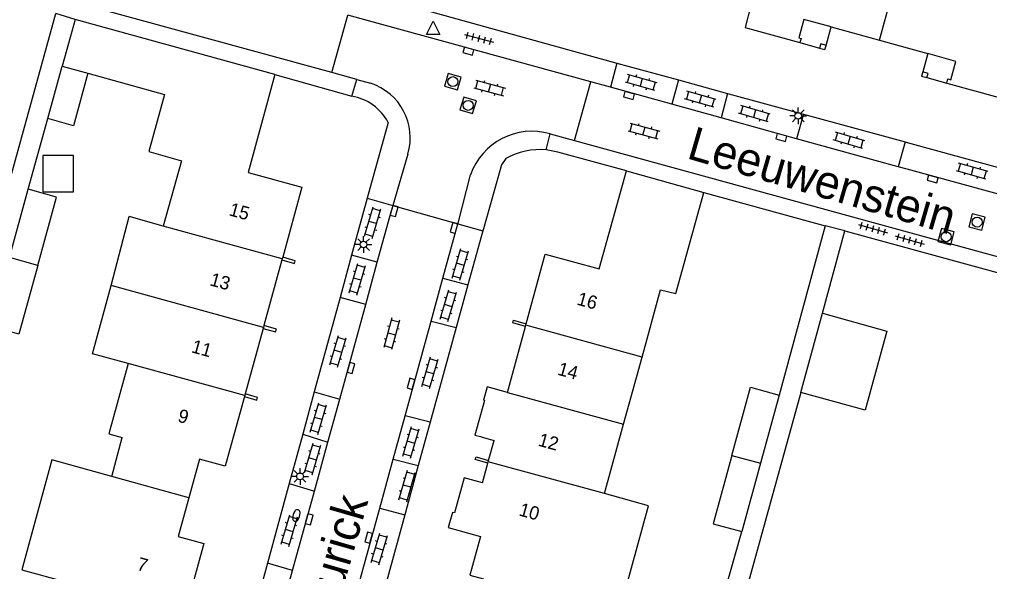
# Model space of a CAD drawing. Extents: x 136000 to 141014, y 402000 to 403500.
# Drawn here: x 138933.4 to 139006.2, y 402580.2 to 402621.6 of the extents above; entities that cross this region are included whole.
import ezdxf

# ---------------------------------------------------------------- set-up
doc = ezdxf.new("R2010")
doc.units = 0
for name, color, linetype in [('gg-afsc-erfafscheiding', 7, 'Continuous'), ('gg-afsc-muur', 7, 'Continuous'), ('gg-anno-huisnummerreeks BGT', 7, 'Continuous'), ('gg-anno-openbare ruimte label', 7, 'Continuous'), ('gg-bbg-bijgebouw', 7, 'Continuous'), ('gg-bbg-gedigitaliseerde bebouwing', 7, 'Continuous'), ('gg-bbg-gedigitaliseerde bijgebouw', 7, 'Continuous'), ('gg-bbg-hoofdgebouw', 7, 'Continuous'), ('gg-bbg-luifel en loopbrug', 7, 'Continuous'), ('gg-bbg-onder overbouw', 7, 'Continuous'), ('gg-bbg-pand overbouw', 7, 'Continuous'), ('gg-bbg-pilaar onder overbouw', 7, 'Continuous'), ('gg-bbg-pilaar pand', 7, 'Continuous'), ('gg-bbg-tussenscheiding', 7, 'Continuous'), ('gg-knt-verharding', 7, 'Continuous'), ('gg-knt-verharding nz', 7, 'Continuous'), ('gt-grn-weggrens', 7, 'Continuous'), ('gt-symb-brandkraan', 7, 'Continuous'), ('gt-symb-klinker verharding', 7, 'Continuous'), ('gt-symb-kolk', 7, 'Continuous'), ('gt-symb-lichtmast', 7, 'Continuous'), ('gt-symb-rioolschacht', 7, 'Continuous'), ('gt-symb-tegel verharding', 7, 'Continuous'), ('gt-symb-waterafsluiter', 7, 'Continuous')]:
    doc.layers.add(name, color=color, linetype=linetype)

# ---------------------------------------------------------------- blocks, each defined once
blk = doc.blocks.new('gt0-WAFSL')
at = {"layer": 'gt-symb-waterafsluiter'}
for p, q in [((-0.5, -0.333), (0, 0.667)), ((0, 0.667), (0.5, -0.333)), ((0.5, -0.333), (-0.5, -0.333))]:
    blk.add_line(p, q, dxfattribs=at)
blk = doc.blocks.new('gt0-RS')
at = {"layer": 'gt-symb-rioolschacht'}
blk.add_lwpolyline([(-0.5, -0.5), (0.5, -0.5), (0.5, 0.5), (-0.5, 0.5)], close=True, dxfattribs=at)
blk.add_circle((0, 0), 0.375, dxfattribs=at)
blk = doc.blocks.new('gt0-KOLK')
at = {"layer": 'gt-symb-kolk'}
blk.add_lwpolyline([(0, 0), (0.375, 0), (0.375, 0.4), (-0.375, 0.4), (-0.375, 0), (0, 0)], dxfattribs=at)
blk = doc.blocks.new('gt0-TEG1')
at = {"layer": 'gt-symb-tegel verharding'}
for p, q in [((-1.125, 0), (1.125, 0)), ((-0.9, -0.25), (-0.9, 0.25)), ((-0.45, -0.25), (-0.45, 0.25)), ((0, -0.25), (0, 0.25)), ((0.45, -0.25), (0.45, 0.25)), ((0.9, -0.25), (0.9, 0.25))]:
    blk.add_line(p, q, dxfattribs=at)
blk = doc.blocks.new('gt0-KL1')
at = {"layer": 'gt-symb-klinker verharding'}
for p, q in [((-1.15, 0.3), (1.15, 0.3)), ((-1, -0.3), (-1, 0.3)), ((-0.5, 0.3), (-0.5, 0.45)), ((0, -0.3), (0, 0.3)), ((0.5, 0.3), (0.5, 0.45)), ((1, -0.3), (1, 0.3)), ((-1.15, -0.3), (1.15, -0.3)), ((-0.5, -0.45), (-0.5, -0.3)), ((0.5, -0.45), (0.5, -0.3))]:
    blk.add_line(p, q, dxfattribs=at)
blk = doc.blocks.new('gt0-LMAST')
at = {"layer": 'gt-symb-lichtmast'}
for p, q in [((-0.182, 0.173), (-0.447, 0.438)), ((-0.005, 0.246), (-0.005, 0.621)), ((0.172, 0.173), (0.437, 0.438)), ((-0.255, -0.004), (-0.63, -0.004)), ((-0.182, -0.181), (-0.447, -0.446)), ((-0.005, -0.254), (-0.005, -0.629)), ((0.437, -0.446), (0.172, -0.181)), ((0.245, -0.004), (0.62, -0.004))]:
    blk.add_line(p, q, dxfattribs=at)
blk.add_circle((-0.005, -0.004), 0.25, dxfattribs=at)
blk = doc.blocks.new('gt0-BR')
at = {"layer": 'gt-symb-brandkraan'}
for centre, radius, start, end in [((-0.244, 0), 0.206, 107.56694, 252.43307), ((0.599, -2.664), 3, 106.89205, 107.56694), ((0, -0.691), 0.938, 73.10799, 106.89205), ((-0.599, -2.664), 3, 72.43309, 73.10799), ((0.244, 0), 0.206, 287.56695, 72.43309), ((0.599, 2.664), 3, 252.43307, 253.10797), ((0, 0.691), 0.938, 253.10797, 286.89206), ((-0.599, 2.664), 3, 286.89206, 287.56695)]:
    blk.add_arc(centre, radius, start, end, dxfattribs=at)

msp = doc.modelspace()

# ---------------------------------------------------------------- linework, layer by layer
at = {"layer": 'gg-afsc-erfafscheiding'}
for p, q in [((138993.572, 402605.117), (138990.406, 402593.411)), ((138992.02, 402593.604), (138984.471, 402566.328)), ((138985.286, 402574.934), (138987.589, 402583.163))]:
    msp.add_line(p, q, dxfattribs=at)
at = {"layer": 'gg-afsc-muur'}
for p, q in [((138923.752, 402577.152), (138936.125, 402622.047)), ((138934.065, 402608.866), (138935.528, 402614.163)), ((138984.756, 402608.626), (138993.851, 402606.116)), ((138993.851, 402606.116), (138993.572, 402605.117)), ((138993.645, 402599.554), (138995.333, 402605.736)), ((138995.333, 402605.736), (139020.205, 402598.909))]:
    msp.add_line(p, q, dxfattribs=at)
for points in [[(138953.101, 402603.565), (138954.029, 402603.286), (138954.087, 402603.488), (138953.156, 402603.768)], [(138951.688, 402598.417), (138952.624, 402598.151), (138952.689, 402598.352), (138951.744, 402598.621)], [(138971.369, 402598.562), (138970.418, 402598.828), (138970.47, 402599.025), (138971.423, 402598.758)], [(138950.284, 402593.303), (138951.221, 402593.034), (138951.275, 402593.235), (138950.339, 402593.504)], [(138968.549, 402588.299), (138967.606, 402588.568), (138967.662, 402588.766), (138968.604, 402588.498)]]:
    msp.add_lwpolyline(points, dxfattribs=at)
at = {"layer": 'gg-bbg-bijgebouw'}
for p, q in [((138932.655, 402603.728), (138934.065, 402608.866)), ((138992.02, 402593.604), (138993.645, 402599.554)), ((138990.406, 402593.411), (138988.999, 402588.292)), ((138988.999, 402588.292), (138987.589, 402583.163))]:
    msp.add_line(p, q, dxfattribs=at)
for points in [[(138934.777, 402603.148), (138936.177, 402608.254), (138934.065, 402608.866)], [(138934.777, 402603.148), (138933.359, 402597.979), (138931.246, 402598.592)], [(138993.645, 402599.554), (138998.487, 402598.21), (138996.863, 402592.281), (138992.02, 402593.604)], [(138986.85, 402588.873), (138988.258, 402594.002), (138990.406, 402593.411)], [(138986.85, 402588.873), (138985.442, 402583.753), (138987.589, 402583.163)]]:
    msp.add_lwpolyline(points, dxfattribs=at)
at = {"layer": 'gg-bbg-gedigitaliseerde bebouwing'}
for p, q in [((138940.282, 402601.636), (138941.649, 402606.808)), ((138940.331, 402587.301), (138941.118, 402590.219))]:
    msp.add_line(p, q, dxfattribs=at)
for points in [[(138941.573, 402595.777), (138938.876, 402596.518), (138940.282, 402601.636)], [(138940.331, 402587.301), (138935.839, 402588.538), (138933.574, 402580.298), (138937.066, 402579.338)], [(138977.099, 402577.223), (138977.653, 402579.233), (138978.888, 402578.892), (138980.597, 402585.099), (138977.29, 402586.018)]]:
    msp.add_lwpolyline(points, dxfattribs=at)
at = {"layer": 'gg-bbg-gedigitaliseerde bijgebouw'}
msp.add_lwpolyline([(138935.161, 402611.4), (138935.161, 402608.668), (138937.472, 402608.668), (138937.472, 402611.4), (138935.161, 402611.4)], dxfattribs=at)
at = {"layer": 'gg-bbg-hoofdgebouw'}
for p, q in [((138952.568, 402617.474), (138937.589, 402621.603)), ((138988.022, 402620.95), (138991.954, 402619.871)), ((138994.303, 402621.039), (138997.921, 402620.041)), ((138997.921, 402620.041), (139000, 402619.467)), ((139000, 402619.467), (139001.546, 402619.041)), ((138936.617, 402618.106), (138938.545, 402617.573)), ((139002.97, 402616.833), (139006.897, 402615.75)), ((138978.938, 402610.231), (138984.756, 402608.626)), ((138944.19, 402606.092), (138941.649, 402606.808)), ((138953.156, 402603.768), (138953.123, 402603.645)), ((138953.101, 402603.565), (138951.744, 402598.621)), ((138953.123, 402603.645), (138953.101, 402603.565)), ((138951.744, 402598.621), (138951.709, 402598.495)), ((138971.369, 402598.562), (138971.395, 402598.655)), ((138971.395, 402598.655), (138971.423, 402598.758)), ((138951.688, 402598.417), (138950.339, 402593.504)), ((138951.709, 402598.495), (138951.688, 402598.417)), ((138970.01, 402593.616), (138971.369, 402598.562)), ((138978.728, 402591.239), (138980.11, 402596.259)), ((138950.339, 402593.504), (138950.306, 402593.384)), ((138950.306, 402593.384), (138950.284, 402593.303)), ((138977.29, 402586.018), (138978.728, 402591.239)), ((138968.604, 402588.498), (138969.017, 402590)), ((138968.549, 402588.299), (138968.575, 402588.395)), ((138968.575, 402588.395), (138968.604, 402588.498)), ((138968.146, 402586.833), (138968.549, 402588.299))]:
    msp.add_line(p, q, dxfattribs=at)
for points in [[(138988.283, 402622.66), (138987.858, 402620.995), (138988.022, 402620.95)], [(138937.589, 402621.603), (138937.086, 402619.803), (138936.617, 402618.106)], [(138938.545, 402617.573), (138944.295, 402615.984), (138943.107, 402611.685), (138945.574, 402611.003), (138944.19, 402606.092)], [(138952.568, 402617.474), (138950.564, 402610.126), (138954.594, 402609.006), (138953.156, 402603.768)], [(138971.423, 402598.758), (138972.857, 402603.978), (138976.889, 402602.888), (138978.938, 402610.231)], [(138980.11, 402596.259), (138981.502, 402601.317), (138982.644, 402601.023), (138984.756, 402608.626)], [(138941.573, 402595.777), (138940.115, 402590.496), (138941.118, 402590.219)], [(138970.01, 402593.616), (138968.483, 402594.03), (138968.208, 402593.024), (138968.29, 402592.996), (138967.578, 402590.409), (138967.982, 402590.294), (138968.298, 402590.205), (138969.017, 402590)], [(138950.284, 402593.303), (138948.848, 402588.071), (138946.919, 402588.6), (138946.118, 402585.688)], [(138968.146, 402586.833), (138966.77, 402587.211), (138966.044, 402584.566), (138965.889, 402584.609), (138965.574, 402583.472), (138968.003, 402582.799), (138967.2, 402579.898), (138968.231, 402579.613)], [(138946.118, 402585.688), (138945.322, 402582.795), (138947.25, 402582.265), (138945.817, 402577.055)]]:
    msp.add_lwpolyline(points, dxfattribs=at)
at = {"layer": 'gg-bbg-luifel en loopbrug'}
msp.add_line((138935.528, 402614.163), (138936.617, 402618.106), dxfattribs=at)
msp.add_lwpolyline([(138938.545, 402617.573), (138937.456, 402613.631), (138935.528, 402614.163)], dxfattribs=at)
at = {"layer": 'gg-bbg-onder overbouw'}
for points in [[(138994.303, 402621.039), (138992.246, 402621.606), (138991.866, 402620.227), (138992.039, 402620.179), (138991.954, 402619.871)], [(139002.97, 402616.833), (139003.055, 402617.141), (139003.27, 402617.082), (139003.653, 402618.46), (139001.546, 402619.041)]]:
    msp.add_lwpolyline(points, dxfattribs=at)
at = {"layer": 'gg-bbg-pand overbouw'}
for p, q in [((138993.923, 402619.66), (138994.303, 402621.039)), ((138991.954, 402619.871), (138993.434, 402619.461)), ((139001.546, 402619.041), (139001.166, 402617.662)), ((139001.486, 402617.242), (139002.97, 402616.833))]:
    msp.add_line(p, q, dxfattribs=at)
at = {"layer": 'gg-bbg-pilaar onder overbouw'}
for points in [[(138993.923, 402619.66), (138993.518, 402619.772), (138993.434, 402619.461)], [(139001.486, 402617.242), (139001.571, 402617.551), (139001.166, 402617.662)]]:
    msp.add_lwpolyline(points, dxfattribs=at)
at = {"layer": 'gg-bbg-pilaar pand'}
for points in [[(138993.434, 402619.461), (138993.836, 402619.346), (138993.923, 402619.66)], [(139001.166, 402617.662), (139001.081, 402617.354), (139001.486, 402617.242)]]:
    msp.add_lwpolyline(points, dxfattribs=at)
at = {"layer": 'gg-bbg-tussenscheiding'}
for p, q in [((138997.921, 402620.041), (139000.348, 402628.98)), ((138953.123, 402603.645), (138944.19, 402606.092)), ((138934.777, 402603.148), (138932.655, 402603.728)), ((138951.709, 402598.495), (138940.282, 402601.636)), ((138980.11, 402596.259), (138971.395, 402598.655)), ((138950.306, 402593.384), (138941.573, 402595.777)), ((138970.01, 402593.616), (138978.728, 402591.239)), ((138977.29, 402586.018), (138968.575, 402588.395)), ((138986.85, 402588.873), (138988.999, 402588.292)), ((138946.118, 402585.688), (138940.331, 402587.301))]:
    msp.add_line(p, q, dxfattribs=at)
at = {"layer": 'gg-knt-verharding'}
for p, q in [((138958.556, 402623.787), (138978.211, 402618.333)), ((138956.841, 402617.612), (138958.031, 402621.936)), ((138976.264, 402616.928), (138958.031, 402621.936)), ((138978.211, 402618.333), (138977.736, 402616.51)), ((138978.211, 402618.333), (138982.857, 402617.061)), ((138958.713, 402617.09), (138956.841, 402617.612)), ((138952.568, 402617.474), (138958.333, 402615.847)), ((138958.333, 402615.847), (138958.713, 402617.09)), ((138975.05, 402612.513), (138976.264, 402616.928)), ((138977.736, 402616.51), (138976.264, 402616.928)), ((138982.857, 402617.061), (138986.534, 402616.054)), ((138986.534, 402616.054), (138992.234, 402614.494)), ((138961.065, 402613.869), (138959.487, 402608.193)), ((138992.234, 402614.494), (138999.857, 402612.407)), ((138972.929, 402611.807), (138973.213, 402613.02)), ((138973.213, 402613.02), (138975.05, 402612.513)), ((138975.05, 402612.513), (139000, 402605.667)), ((138999.857, 402612.407), (139000, 402612.368)), ((139000, 402612.368), (139011.063, 402609.339)), ((138959.487, 402608.193), (138958.318, 402603.908)), ((138959.487, 402608.193), (138961.424, 402607.645)), ((138961.424, 402607.645), (138966.294, 402606.267)), ((138966.294, 402606.267), (138968.167, 402605.737)), ((138968.213, 402605.899), (138968.167, 402605.737)), ((138968.167, 402605.737), (138967.052, 402601.68)), ((139000, 402605.667), (139031.048, 402597.148)), ((138958.318, 402603.908), (138957.454, 402600.74)), ((138967.052, 402601.68), (138966.17, 402598.471)), ((138957.454, 402600.74), (138955.522, 402593.658)), ((138966.17, 402598.471), (138964.218, 402591.371)), ((138955.522, 402593.658), (138954.654, 402590.475)), ((138964.218, 402591.371), (138963.328, 402588.134)), ((138954.654, 402590.475), (138953.641, 402586.763)), ((138963.328, 402588.134), (138962.305, 402584.413)), ((138953.641, 402586.763), (138952.01, 402580.782)), ((138962.305, 402584.413), (138960.637, 402578.343)), ((138952.01, 402580.782), (138951.014, 402577.131))]:
    msp.add_line(p, q, dxfattribs=at)
for points in [[(138956.841, 402617.612), (138910.413, 402630.328), (138909.886, 402630.428)], [(138978.938, 402610.231), (138973.8, 402611.641), (138972.929, 402611.807)], [(138969.893, 402611.159), (138969.573, 402610.685), (138968.213, 402605.899)]]:
    msp.add_lwpolyline(points, dxfattribs=at)
for centre, radius, start, end in [((138957.73, 402612.138), 3.758, 27.43021, 80.75983), ((138972.41, 402606.801), 5.032, 84.08323, 120.01348)]:
    msp.add_arc(centre, radius, start, end, dxfattribs=at)
at = {"layer": 'gg-knt-verharding nz'}
for p, q in [((138958.713, 402617.09), (138959.733, 402616.818)), ((138982.857, 402617.061), (138982.353, 402615.236)), ((138982.353, 402615.236), (138977.736, 402616.51)), ((138986.534, 402616.054), (138986.043, 402614.217)), ((138986.043, 402614.217), (138982.353, 402615.236)), ((138991.706, 402612.654), (138986.043, 402614.217)), ((138992.234, 402614.494), (138991.706, 402612.654)), ((138999.321, 402610.551), (138991.706, 402612.654)), ((138999.857, 402612.407), (138999.321, 402610.551)), ((138962.54, 402611.496), (138961.424, 402607.645)), ((139000, 402610.364), (138999.321, 402610.551)), ((139010.512, 402607.482), (139000, 402610.364)), ((138966.333, 402606.408), (138967.241, 402609.942)), ((138960.253, 402603.394), (138961.334, 402607.334)), ((138961.424, 402607.645), (138961.334, 402607.334)), ((138965.172, 402602.178), (138966.294, 402606.267)), ((138966.294, 402606.267), (138966.333, 402606.408)), ((138960.253, 402603.394), (138958.318, 402603.908)), ((138959.38, 402600.211), (138960.253, 402603.394)), ((138964.29, 402598.965), (138965.172, 402602.178)), ((138965.172, 402602.178), (138967.052, 402601.68)), ((138957.43, 402593.103), (138959.38, 402600.211)), ((138959.38, 402600.211), (138957.454, 402600.74)), ((138962.34, 402591.862), (138964.29, 402598.965)), ((138964.29, 402598.965), (138966.17, 402598.471)), ((138955.522, 402593.658), (138957.43, 402593.103)), ((138956.542, 402589.867), (138957.43, 402593.103)), ((138961.446, 402588.607), (138962.34, 402591.862)), ((138964.218, 402591.371), (138962.34, 402591.862)), ((138954.654, 402590.475), (138956.542, 402589.867)), ((138955.539, 402586.21), (138956.542, 402589.867)), ((138960.436, 402584.927), (138961.446, 402588.607)), ((138961.446, 402588.607), (138963.328, 402588.134)), ((138953.641, 402586.763), (138955.539, 402586.21)), ((138953.903, 402580.25), (138955.539, 402586.21)), ((138958.767, 402578.846), (138960.436, 402584.927)), ((138960.436, 402584.927), (138962.305, 402584.413)), ((138953.903, 402580.25), (138952.01, 402580.782)), ((138952.899, 402576.587), (138953.903, 402580.25))]:
    msp.add_line(p, q, dxfattribs=at)
for centre, radius, start, end in [((138958.439, 402612.734), 4.284, 343.19867, 72.41864), ((138971.863, 402608.307), 4.902, 74.01171, 160.52192)]:
    msp.add_arc(centre, radius, start, end, dxfattribs=at)
at = {"layer": 'gt-grn-weggrens'}
for p, q in [((138937.589, 402621.603), (138936.125, 402622.047)), ((138995.333, 402605.736), (138993.851, 402606.116))]:
    msp.add_line(p, q, dxfattribs=at)

# ---------------------------------------------------------------- block references
at = {"layer": 'gt-symb-brandkraan', "rotation": 73.32270606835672}
msp.add_blockref('gt0-BR', (138954.181, 402584.369), dxfattribs=at)
at = {"layer": 'gt-symb-klinker verharding'}
for p, rotation in [((138980.047, 402616.876), 163.79481462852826), ((138968.682, 402616.458), -15.134475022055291), ((138984.483, 402615.622), 163.79481463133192), ((138988.548, 402614.527), 163.79481462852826), ((138980.259, 402613.237), -15.134475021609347), ((138995.641, 402612.539), 163.79481462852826), ((139004.879, 402610.218), 163.7948146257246), ((138959.912, 402606.362), 73.79481462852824), ((138966.479, 402603.218), 73.79481462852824), ((138958.755, 402602.11), 73.79481462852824), ((138965.58, 402600.126), 73.7948146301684), ((138961.326, 402598.012), -105.37072543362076), ((138957.297, 402596.693), 73.79481462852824), ((138964.212, 402595.083), 73.79481462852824), ((138955.832, 402591.651), 73.79481462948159), ((138962.779, 402589.857), 73.79481462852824), ((138955.405, 402588.618), 73.79481462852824), ((138962.488, 402586.576), 73.79481462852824), ((138953.651, 402583.241), 73.79481462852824), ((138960.399, 402581.862), 73.79481462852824)]:
    msp.add_blockref('gt0-KL1', p, dxfattribs=dict(at, rotation=rotation))
at = {"layer": 'gt-symb-kolk'}
for p, rotation in [((138967.144, 402619.417), 164.75492966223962), ((138979.191, 402616.086), 164.6292745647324), ((138990.623, 402612.937), 164.68454880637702), ((139001.959, 402609.827), 164.68454880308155), ((138961.324, 402607.284), -105.55172489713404), ((138965.808, 402606.013), -105.55172489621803), ((138958.089, 402595.495), -105.55172489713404), ((138962.59, 402594.307), -105.55172489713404), ((138954.95, 402584.136), -105.55172489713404), ((138959.405, 402582.757), -105.55172489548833)]:
    msp.add_blockref('gt0-KOLK', p, dxfattribs=dict(at, rotation=rotation))
at = {"layer": 'gt-symb-lichtmast'}
for p in [(138991.836, 402614.378), (138959.228, 402604.711), (138954.459, 402587.315)]:
    msp.add_blockref('gt0-LMAST', p, dxfattribs=at)
at = {"layer": 'gt-symb-rioolschacht'}
for p, rotation in [((138965.922, 402616.936), -16.13420459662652), ((138967.068, 402615.157), -16.551136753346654), ((139005.246, 402606.397), -14.300277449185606), ((139002.924, 402605.3), -14.591956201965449)]:
    msp.add_blockref('gt0-RS', p, dxfattribs=dict(at, rotation=rotation))
at = {"layer": 'gt-symb-tegel verharding'}
for p, rotation in [((138967.873, 402620.186), -14.828108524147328), ((138997.434, 402605.901), -15.843082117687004), ((139000.195, 402605.047), -15.843082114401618)]:
    msp.add_blockref('gt0-TEG1', p, dxfattribs=dict(at, rotation=rotation))
at = {"layer": 'gt-symb-waterafsluiter'}
msp.add_blockref('gt0-WAFSL', (138964.434, 402620.807), dxfattribs=at)

# ---------------------------------------------------------------- texts
at = {"layer": 'gg-anno-huisnummerreeks BGT'}
for s, p in [('15', (138949.066, 402606.915)), ('13', (138947.624, 402601.66)), ('16', (138975.164, 402600.21)), ('11', (138946.244, 402596.632)), ('14', (138973.718, 402594.948)), ('9', (138945.218, 402591.429)), ('12', (138972.256, 402589.622)), ('10', (138970.816, 402584.385)), ('7', (138942.157, 402580.298))]:
    msp.add_text(s, height=1, rotation=344.6, dxfattribs=at).set_placement(p)
at = {"layer": 'gg-anno-openbare ruimte label'}
for s, rotation, p in [('Leeuwenstein', 343.8, (138983.381, 402611.205)), ('Maurick', 73.9, (138956.342, 402574.229))]:
    msp.add_text(s, height=2.5, rotation=rotation, dxfattribs=at).set_placement(p)

doc.saveas('drawing.dxf')
